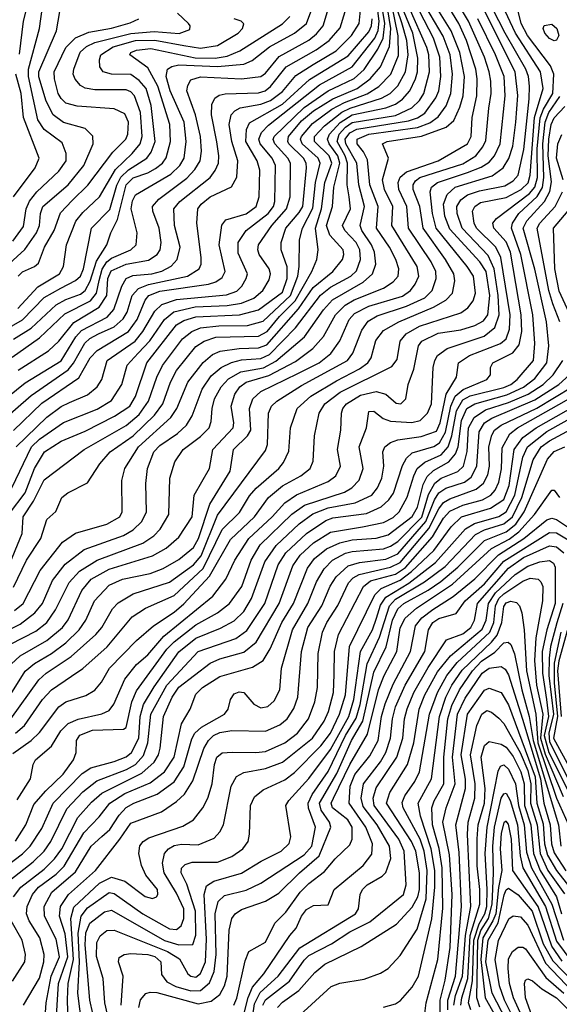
# Model space of a CAD drawing. Extents: x 997028 to 1115134, y 536408 to 618974.
# Tile 292 of 473: x 1022463 to 1024706, y 598968 to 603061. Entities that reach past the tile are written whole.
import ezdxf

# ---------------------------------------------------------------- set-up
doc = ezdxf.new("R2010")
doc.units = 0

msp = doc.modelspace()

# ---------------------------------------------------------------- linework, layer by layer
at = {"layer": '0CON10XD'}
for points in [[(1022420.9, 601009.1), (1022485, 601094.3), (1022524.5, 601195.5), (1022566.3, 601265), (1022635, 601309.5), (1022735, 601350.9), (1022857.5, 601412.5), (1022920.6, 601455), (1022944.5, 601495), (1022991.5, 601635), (1023115, 601792.2), (1023145, 601810.1), (1023195, 601826), (1023376.1, 601833.9), (1023455, 601855.7), (1023555, 601928.9), (1023575, 601985.6), (1023575.5, 602034.5), (1023549.8, 602105), (1023550.2, 602135), (1023568.8, 602195), (1023625, 602260.2), (1023639.3, 602285), (1023655.4, 602445), (1023653.3, 602465), (1023642.3, 602485), (1023582.3, 602545), (1023577.4, 602555), (1023580.1, 602575), (1023635, 602640.9), (1023685, 602682.2), (1023765, 602732.2), (1023865.2, 602775), (1023919.7, 602815), (1023962.8, 602865), (1024000.6, 602949.4), (1024005.4, 603025), (1023966, 603275)], [(1022445, 599647.1), (1022487.9, 599715), (1022521.3, 599798.7), (1022571.3, 599855), (1022643.8, 599925), (1022686.5, 599985), (1022697.1, 600015), (1022699, 600065), (1022712.7, 600087.3), (1022765, 600107.7), (1022895, 600112.5), (1022905, 600118.6), (1022929.4, 600225), (1022948, 600272), (1023074.9, 600445.1), (1023104.6, 600475.4), (1023195, 600545.7), (1023285, 600595.9), (1023335.7, 600635), (1023387, 600705), (1023425.5, 600815), (1023462, 600878), (1023594.6, 601005.4), (1023646.9, 601043.1), (1023812.8, 601097.2), (1023844.3, 601115.7), (1023873.6, 601146.4), (1023890.4, 601195), (1023874.3, 601285), (1023904.7, 601365), (1023915, 601432.5), (1023935, 601434.4), (1023973.5, 601403.5), (1024005, 601391.7), (1024093.7, 601386.3), (1024127.7, 601395), (1024157.9, 601425), (1024174.3, 601465), (1024181.6, 601615), (1024188.3, 601645), (1024200, 601665), (1024239.5, 601695), (1024393.7, 601746.3), (1024437.9, 601782.1), (1024455.7, 601834.3), (1024452.3, 601915), (1024435.8, 602025.8), (1024411.1, 602081.1), (1024302.2, 602195), (1024281.8, 602255), (1024280.6, 602285), (1024297.5, 602312.5), (1024325, 602332.8), (1024375, 602350.1), (1024479.8, 602370.2), (1024515, 602391.7), (1024534.8, 602415), (1024558.4, 602521.6), (1024581.6, 602731.6), (1024582.2, 602785), (1024577.8, 602825), (1024566.9, 602855), (1024481.7, 603005), (1024373.9, 603215)], [(1022955.2, 601675), (1023004.2, 601725.8), (1023064.5, 601815.5), (1023103.2, 601846.8), (1023192.9, 601867.1), (1023325, 601873), (1023385, 601882.5), (1023436.2, 601903.8), (1023473.2, 601935), (1023499.6, 601980.4), (1023505.7, 602005), (1023499.8, 602025), (1023458.7, 602085), (1023453, 602105), (1023456.1, 602125), (1023510.8, 602205), (1023572.6, 602275), (1023587, 602325), (1023588.2, 602465), (1023577.7, 602485), (1023523, 602545), (1023517.2, 602562.8), (1023520.5, 602575), (1023645, 602696), (1023745, 602764.9), (1023795, 602788.6), (1023853.3, 602816.7), (1023895.4, 602854.6), (1023951.7, 602938.3), (1023974.4, 602985), (1023980.4, 603045), (1023949.3, 603239.3)], [(1022412.4, 600777.6), (1022472.7, 600925), (1022477.4, 600995), (1022520.3, 601059.7), (1022565, 601148.1), (1022730.4, 601275), (1022905, 601374.8), (1022959.5, 601420.5), (1022998.9, 601475), (1023032.9, 601575), (1023056.5, 601623.5), (1023139.1, 601735), (1023178.6, 601765), (1023215, 601779.6), (1023291.1, 601788.9), (1023409.8, 601790.2), (1023475, 601808.1), (1023588.6, 601915), (1023618.8, 601995), (1023624.9, 602034.9), (1023626.6, 602146.6), (1023638.9, 602195), (1023681.9, 602278.1), (1023692.9, 602385), (1023712, 602465), (1023704.2, 602485), (1023637.6, 602545), (1023630.5, 602565), (1023633.8, 602575), (1023679.9, 602630.1), (1023760.9, 602689.1), (1023813.5, 602716.5), (1023907.5, 602752.5), (1023956.3, 602783.7), (1024006.1, 602835), (1024037.6, 602912.4), (1024036.1, 602993.9), (1023997, 603185)], [(1022425.6, 600155), (1022542.5, 600317.5), (1022573.6, 600345), (1022676.4, 600413.6), (1022779, 600505), (1022804.4, 600535), (1022848.2, 600611.8), (1022872.3, 600637.7), (1022935.1, 600674.9), (1023085, 600723.5), (1023185, 600794.9), (1023216.9, 600833.1), (1023285, 601001.9), (1023485, 601270), (1023492.4, 601295), (1023496.9, 601425), (1023510.3, 601455), (1023532.5, 601475), (1023635, 601540.2), (1023825, 601644.4), (1023848.5, 601675), (1023885, 601770), (1023912.1, 601807.9), (1023949.3, 601830.7), (1024070.3, 601869.7), (1024147.6, 601905), (1024178.3, 601935), (1024194.8, 601985), (1024192.8, 602015), (1024174.2, 602054.2), (1024079.4, 602195), (1024072.6, 602285), (1024039.6, 602355), (1024035.8, 602385), (1024044, 602406), (1024071.2, 602428.8), (1024203.1, 602475), (1024325, 602545.3), (1024339.7, 602575), (1024343.9, 602655), (1024363.4, 602745), (1024365.1, 602815), (1024359.7, 602855), (1024320.8, 602975), (1024288.2, 603045), (1024205, 603182.4)], [(1022445.3, 600095), (1022482.7, 600127.3), (1022558.1, 600235), (1022595.3, 600275), (1022678.1, 600331.9), (1022725, 600364.2), (1022825.9, 600454.1), (1022930.5, 600579.5), (1022985.5, 600615), (1023105, 600668.2), (1023225, 600780.5), (1023305, 600942.4), (1023377.2, 601012.8), (1023418.6, 601081.4), (1023446.2, 601113.8), (1023539.7, 601195), (1023560.1, 601219.9), (1023582.1, 601267.9), (1023589, 601365), (1023616.2, 601445), (1023673.7, 601496.3), (1023780, 601560), (1023875, 601609.8), (1023909.8, 601635), (1023923.4, 601655), (1023942.8, 601727.2), (1023975, 601768.6), (1024039.3, 601805), (1024183.5, 601866.5), (1024234.2, 601895.8), (1024262.7, 601925), (1024271.5, 601975), (1024268.1, 602005), (1024233.2, 602065), (1024140.4, 602195), (1024126.1, 602285), (1024098.3, 602355), (1024098.8, 602375), (1024108.4, 602391.6), (1024125.9, 602405), (1024305, 602461.6), (1024359.4, 602495), (1024388, 602532), (1024400.7, 602559.3), (1024413.2, 602693.2), (1024423, 602755), (1024421.2, 602805), (1024415.1, 602845), (1024394.6, 602905), (1024328.8, 603055), (1024239.4, 603205)], [(1022448.3, 601285), (1022575, 601409.4), (1022635, 601453.3), (1022670.5, 601469.5), (1022745, 601501.9), (1022784.7, 601535), (1022804.3, 601565), (1022826.5, 601645), (1022942.3, 601725), (1022974.6, 601765.4), (1023025, 601850), (1023053.4, 601876.6), (1023115, 601897.8), (1023323, 601917), (1023365, 601933), (1023386.1, 601953.9), (1023404.8, 601985), (1023409.5, 602005), (1023370.7, 602090.7), (1023371.5, 602135), (1023404.7, 602185), (1023495.8, 602255), (1023517.8, 602285), (1023523.6, 602305), (1023525.8, 602455), (1023513, 602485), (1023462.9, 602545), (1023457.1, 602565), (1023468.2, 602591.8), (1023497.1, 602622.9), (1023709.7, 602790.3), (1023845, 602865.2), (1023940, 602985), (1023953.2, 603016.8), (1023956.7, 603055), (1023940.4, 603185)], [(1022421.5, 599485), (1022519.5, 599560.5), (1022565, 599604.8), (1022591.9, 599645), (1022658.9, 599781.1), (1022725, 599851.9), (1022783.2, 599896.8), (1022907.5, 599945), (1022944.3, 599965.7), (1022977.7, 600002.3), (1022995.7, 600055.7), (1023007.5, 600175), (1023075, 600295.2), (1023205, 600434.4), (1023361.5, 600488.5), (1023407.8, 600522.2), (1023481.7, 600635), (1023538, 600795), (1023569.5, 600845), (1023655, 600925.8), (1023735, 600979.6), (1023765, 600990.1), (1023905, 601007.9), (1023965, 601036), (1023997.3, 601065), (1024016.5, 601093.5), (1024055, 601207.5), (1024071, 601239), (1024095, 601260.8), (1024185, 601287.6), (1024208.1, 601301.9), (1024233.6, 601346.4), (1024254.9, 601455.1), (1024273.7, 601496.3), (1024306.7, 601523.3), (1024404.6, 601565), (1024419.5, 601585), (1024419.5, 601615), (1024430.5, 601635), (1024513.4, 601676.6), (1024539.9, 601710.1), (1024549.9, 601765), (1024548, 601835), (1024503.2, 602095), (1024485, 602138.4), (1024434.3, 602195), (1024430.5, 602215), (1024444.8, 602235.2), (1024582, 602338), (1024605, 602364.6), (1024615.1, 602404.9), (1024614.5, 602525), (1024627.1, 602652.9), (1024640.2, 602689.8), (1024679.7, 602755), (1024683.1, 602835), (1024669.7, 602869.7), (1024574.4, 602995), (1024547.7, 603045), (1024526.1, 603135)], [(1022424.7, 600465.3), (1022530.1, 600519.9), (1022575, 600555.7), (1022611.9, 600608.1), (1022668, 600722), (1022711, 600769), (1022784.9, 600815.1), (1022974.9, 600885.1), (1023020, 600915), (1023046.8, 600943.2), (1023083.3, 601005), (1023087.6, 601155), (1023107.4, 601222.6), (1023141.8, 601275), (1023215, 601329.1), (1023250, 601365), (1023259.4, 601390.6), (1023263.4, 601445), (1023273.4, 601485), (1023301.1, 601535), (1023331.1, 601568.9), (1023382, 601598), (1023475.8, 601614.2), (1023528.2, 601641.8), (1023646.7, 601743.3), (1023725.4, 601854.6), (1023763.5, 601896.5), (1023890.4, 601969.6), (1023929.8, 602005), (1023942.9, 602045), (1023938.2, 602095), (1023925.5, 602125), (1023885.2, 602185), (1023879, 602205), (1023895.7, 602285), (1023872.8, 602375), (1023864.9, 602465), (1023819.2, 602545), (1023816.5, 602565), (1023835, 602591.4), (1023865, 602606.6), (1024079.9, 602640.1), (1024116.7, 602653.3), (1024146.8, 602673.2), (1024193.5, 602736.5), (1024204.7, 602765.3), (1024213.9, 602825), (1024210.2, 602905), (1024183.4, 602985), (1024105, 603134.7)], [(1022339.8, 601435), (1022485, 601551.3), (1022635, 601642.7), (1022696.5, 601743.5), (1022720.5, 601769.5), (1022826.6, 601825), (1022854, 601856), (1022887, 601953), (1022905.8, 601985), (1022932.6, 601997.4), (1023012.5, 602005), (1023054.4, 602015.6), (1023092.9, 602037.1), (1023117.4, 602065), (1023129.4, 602115), (1023107.1, 602205), (1023104.3, 602275), (1023128.2, 602305), (1023254.2, 602405), (1023276, 602434), (1023288.8, 602465), (1023291.2, 602495), (1023283.1, 602553.1), (1023259.7, 602665), (1023261.6, 602708.4), (1023273.8, 602735), (1023292.5, 602747.5), (1023316.7, 602753.3), (1023455, 602757.4), (1023482.7, 602765), (1023505, 602784), (1023570, 602865), (1023695.4, 602935.4), (1023749.6, 602975), (1023795, 603028), (1023815.5, 603095)], [(1022362.7, 600497.3), (1022465, 600548.5), (1022526.1, 600595), (1022557.8, 600635), (1022599.6, 600730.4), (1022652.4, 600797.6), (1022730.7, 600859.3), (1022895, 600917.5), (1022935, 600941.1), (1022970.2, 600975), (1022990.7, 601015), (1022986.7, 601133.3), (1022994.8, 601195.2), (1023020.9, 601265), (1023045, 601291.5), (1023118.8, 601341.2), (1023156.2, 601375), (1023179.8, 601415), (1023221.1, 601525), (1023259.4, 601580.6), (1023300.3, 601615), (1023343.4, 601636.6), (1023385, 601647), (1023465, 601652.9), (1023500.8, 601669.2), (1023609.3, 601780.7), (1023713.9, 601916.1), (1023755, 601948.8), (1023839, 601995), (1023862.9, 602017.1), (1023880.3, 602065), (1023877.1, 602105), (1023862, 602135), (1023813.9, 602185), (1023804.8, 602205), (1023838.8, 602275), (1023833.2, 602325), (1023824.1, 602374.1), (1023825.9, 602465), (1023816.3, 602495), (1023782.7, 602555), (1023791.1, 602585), (1023817.2, 602615), (1023845, 602633.6), (1024025, 602662.9), (1024092.6, 602695), (1024124.8, 602725), (1024143.3, 602755), (1024166.1, 602845), (1024163.3, 602915), (1024155.8, 602945), (1024082.4, 603112.4)], [(1022369.8, 599515), (1022475, 599593.8), (1022506, 599625), (1022555, 599699.3), (1022602.2, 599805), (1022722.1, 599927.9), (1022758.2, 599951.8), (1022855, 599977.2), (1022905, 599997.3), (1022928.3, 600015), (1022958.4, 600075), (1022963.3, 600165), (1022977.6, 600215), (1023021.6, 600288.4), (1023125, 600433.7), (1023195, 600490.1), (1023298.3, 600531.7), (1023355, 600562.2), (1023395, 600601.6), (1023426.8, 600655), (1023482.1, 600807.9), (1023529.8, 600875), (1023625, 600966.2), (1023682.2, 601007.8), (1023745, 601031.6), (1023857.3, 601052.7), (1023926.3, 601085), (1023950.6, 601115), (1023967.9, 601155), (1023976.5, 601205), (1023973.2, 601265), (1023980.3, 601285), (1024005, 601304.3), (1024034.8, 601315.2), (1024131.5, 601328.5), (1024195, 601350.7), (1024211.5, 601385), (1024235.4, 601504.6), (1024279.1, 601575), (1024287.2, 601635), (1024333.3, 601665), (1024461.8, 601715), (1024485.5, 601734.5), (1024499.7, 601775), (1024501.6, 601835), (1024463.3, 602073.3), (1024442.7, 602115), (1024361.7, 602195), (1024352.9, 602215), (1024346, 602265), (1024354.8, 602285), (1024378.4, 602301.6), (1024485, 602322), (1024547.9, 602355), (1024576.3, 602383.7), (1024585.4, 602415), (1024602.8, 602655), (1024638.6, 602775), (1024627.7, 602845), (1024523.6, 603005), (1024470.2, 603120.2)], [(1022371.4, 602005), (1022484.7, 602105.3), (1022532.2, 602175), (1022545.2, 602205), (1022549.2, 602255), (1022558.4, 602285), (1022664.7, 602375.3), (1022730.2, 602455), (1022768.6, 602545), (1022767.5, 602577.5), (1022735, 602609.3), (1022645, 602633.8), (1022602.5, 602665), (1022572.6, 602722.6), (1022543.1, 602823.1), (1022541.9, 602845), (1022616.3, 603015), (1022629.1, 603095)], [(1022390.7, 601395), (1022510.6, 601499.4), (1022664.3, 601605.7), (1022687.2, 601632.8), (1022733.7, 601716.3), (1022755, 601736.4), (1022790.3, 601755), (1022855, 601784.6), (1022892.8, 601817.2), (1022910.3, 601845), (1022930.5, 601915), (1022956.4, 601943.6), (1022999, 601961), (1023160, 601995), (1023209.1, 602025), (1023217.3, 602045), (1023218, 602072), (1023199.8, 602215), (1023203.8, 602275), (1023217.7, 602295), (1023255, 602324.8), (1023343.4, 602366.6), (1023365, 602406.2), (1023370, 602475), (1023344.8, 602555), (1023333.4, 602625), (1023341.7, 602665), (1023357.1, 602682.9), (1023380, 602695), (1023465, 602709.5), (1023505, 602725.8), (1023555, 602763.2), (1023610.3, 602829.7), (1023683.4, 602875), (1023778.1, 602931.9), (1023842.9, 602995), (1023874.5, 603045), (1023880.8, 603115)], [(1022405.9, 600224.1), (1022485, 600352.8), (1022524.9, 600385.1), (1022595, 600427.2), (1022655, 600470.7), (1022710.8, 600525), (1022737.2, 600565), (1022773.9, 600645), (1022835, 600711), (1022890.5, 600735), (1023005, 600759.2), (1023059.8, 600780.2), (1023125, 600817.5), (1023185, 600867.8), (1023206, 600905), (1023252.7, 601047.3), (1023338.1, 601185), (1023352.3, 601275), (1023409.3, 601330.7), (1023423.2, 601355), (1023418.8, 601445), (1023432, 601485), (1023465.9, 601515), (1023619.5, 601590.5), (1023707.5, 601635), (1023756.9, 601673.1), (1023794.4, 601725.6), (1023832.6, 601815), (1023855, 601840.2), (1023915, 601870.8), (1024055, 601912.4), (1024087.3, 601935), (1024107.6, 601962.4), (1024122.1, 601995), (1024115.5, 602035), (1024010.2, 602205), (1024014.2, 602285), (1023980, 602355), (1023971.5, 602395), (1023996.2, 602485), (1023971.1, 602545), (1023990, 602555), (1024132.9, 602577.1), (1024236.1, 602613.9), (1024268, 602642), (1024292.7, 602697.3), (1024306.5, 602745), (1024312.1, 602825), (1024293.3, 602925), (1024256.7, 603015), (1024193.8, 603115)], [(1022409.4, 600365), (1022465, 600416.8), (1022575, 600480.5), (1022640.4, 600535), (1022663.7, 600566.3), (1022721.4, 600688.6), (1022759.8, 600735), (1022835, 600777.1), (1023015, 600832.6), (1023071.6, 600865), (1023125, 600909.7), (1023179.3, 600995), (1023188.2, 601085), (1023252.4, 601195), (1023265.3, 601275), (1023349.8, 601365), (1023353.4, 601385), (1023342.1, 601455), (1023357.5, 601505), (1023378.6, 601535), (1023405, 601554.8), (1023498.1, 601581.9), (1023609.1, 601640.9), (1023681.9, 601695), (1023725.4, 601744.6), (1023775.2, 601835), (1023815.9, 601874.1), (1023853, 601897), (1023975, 601945.7), (1024015, 601972.1), (1024035.7, 601995), (1024039.6, 602025), (1024026, 602065), (1024000.2, 602115), (1023946.2, 602195), (1023952.7, 602285), (1023918.6, 602375), (1023909.1, 602479.1), (1023892.2, 602512.2), (1023865.5, 602545), (1023865.7, 602565), (1023915, 602585.5), (1024117.3, 602612.7), (1024167.4, 602632.6), (1024202.5, 602657.5), (1024236.5, 602703.5), (1024255.1, 602755), (1024262.3, 602835), (1024252.3, 602915), (1024223, 602993), (1024150.7, 603115)], [(1022431.2, 601658.8), (1022545, 601738.5), (1022651, 601839), (1022757, 601893), (1022781.8, 601925), (1022792.8, 601977.2), (1022805.3, 602024.7), (1022825, 602055.1), (1022845, 602070.4), (1022924.6, 602105), (1022947.3, 602125), (1022950.9, 602175), (1022926.1, 602275), (1022932.1, 602307.9), (1022945, 602333.2), (1023091.3, 602418.7), (1023129, 602455), (1023147, 602485), (1023154.8, 602555), (1023146, 602635), (1023088.7, 602765), (1023071.4, 602825), (1023077.3, 602855), (1023095, 602866.8), (1023125, 602872.9), (1023285, 602867), (1023395, 602876.7), (1023429, 602891), (1023502, 602948), (1023605, 603004.5), (1023654.6, 603045.4), (1023677.8, 603105)], [(1022435, 602140.5), (1022478.8, 602201.2), (1022490, 602275), (1022503.6, 602306.4), (1022534.7, 602345.3), (1022625, 602431.8), (1022655.7, 602475), (1022655.8, 602505), (1022639.9, 602549.9), (1022565, 602604.8), (1022537.6, 602645), (1022498.9, 602825), (1022498.9, 602855), (1022544.8, 603025.2), (1022557, 603115)], [(1022437.3, 600702.7), (1022490.8, 600815), (1022551.4, 600905), (1022576.2, 600983.8), (1022612.5, 601017.5), (1022638.1, 601075), (1022662.5, 601095), (1022744.3, 601135.7), (1022796.4, 601215), (1022839.4, 601265), (1022935, 601331), (1023023.1, 601416.9), (1023058.2, 601465), (1023089.2, 601555), (1023115, 601602.4), (1023195, 601702.8), (1023230, 601725), (1023278.9, 601741.1), (1023455.5, 601745.5), (1023491.9, 601765), (1023542.6, 601827.4), (1023607.7, 601892.3), (1023677.3, 602015), (1023697.7, 602065), (1023703.2, 602105), (1023692, 602195), (1023718.2, 602275), (1023731.4, 602385), (1023760.4, 602465), (1023750, 602495), (1023687.8, 602555), (1023688.7, 602575), (1023730, 602620), (1023802.7, 602677.3), (1023836.2, 602693.8), (1023966.8, 602735), (1024002.6, 602755), (1024034.3, 602785.7), (1024066.7, 602845), (1024078.2, 602915), (1024071.7, 602975), (1024051.2, 603048.8), (1024031.8, 603105)], [(1022441.9, 600605), (1022477, 600635), (1022548.5, 600771.5), (1022640.4, 600889.6), (1022695, 600926.5), (1022825, 600963.6), (1022878.9, 600995), (1022889.3, 601015), (1022887.2, 601145), (1022899.7, 601195), (1022957, 601285), (1023091.8, 601408.2), (1023115.5, 601445), (1023162, 601555), (1023225, 601635.7), (1023265, 601668.8), (1023296.2, 601683.8), (1023375, 601694.9), (1023455, 601696.9), (1023490, 601710), (1023621.3, 601858.7), (1023682.3, 601947.7), (1023764.3, 602015), (1023805.2, 602064.8), (1023810.7, 602085), (1023807.7, 602105), (1023751.9, 602165), (1023738.5, 602205), (1023763.2, 602285), (1023769.4, 602365), (1023794.1, 602465), (1023785.5, 602495), (1023749, 602545), (1023741.9, 602565), (1023751.1, 602585), (1023795, 602633.7), (1023844.5, 602665.5), (1023985, 602694.9), (1024025, 602710.7), (1024055, 602730.5), (1024085.2, 602765), (1024108.6, 602815), (1024116.4, 602845), (1024118.5, 602901.5), (1024097.2, 603005), (1024055, 603109)], [(1022452.3, 599817.7), (1022507.5, 599905), (1022519.3, 599965), (1022528.9, 599985), (1022595, 600041.8), (1022634.4, 600105.6), (1022664.9, 600135.1), (1022706.2, 600153.8), (1022804.5, 600175.5), (1022835, 600189.7), (1022854.6, 600215.4), (1022900.1, 600319.9), (1022949, 600381), (1022995, 600420.4), (1023061.7, 600498.3), (1023266.2, 600665), (1023319.8, 600735), (1023356.7, 600815), (1023415, 600904.3), (1023512.3, 600995), (1023565, 601053.5), (1023613.4, 601086.6), (1023745, 601141.7), (1023777.6, 601165), (1023796.3, 601205), (1023784.3, 601275), (1023798.3, 601355), (1023800.7, 601425), (1023806.6, 601445), (1023821.8, 601465), (1023880.2, 601499.8), (1023945, 601515.5), (1023984.8, 601504.8), (1024027.8, 601467.8), (1024048, 601465), (1024068.5, 601485), (1024077.5, 601545), (1024101.9, 601608.1), (1024121.4, 601705), (1024135.2, 601724.8), (1024202.3, 601757.7), (1024297.5, 601772.5), (1024355, 601790.2), (1024390.7, 601809.3), (1024409.7, 601835), (1024417.3, 601915), (1024401.9, 602015), (1024375.5, 602055), (1024250.7, 602190.7), (1024230.7, 602245), (1024225.4, 602295), (1024239.4, 602335), (1024272.6, 602365), (1024427.3, 602412.7), (1024473.1, 602445), (1024496.4, 602483.6), (1024513.3, 602535), (1024525.4, 602635), (1024533.6, 602746.4), (1024522.5, 602845), (1024386.4, 603115)], [(1022455, 601861.2), (1022538.9, 601951.1), (1022627.7, 602005), (1022644.8, 602035), (1022658, 602125), (1022696.9, 602223.1), (1022725, 602259.3), (1022795, 602324.7), (1022861.2, 602438.8), (1022931, 602505), (1022963.9, 602545), (1022972, 602575), (1022964.6, 602675), (1022939.6, 602745), (1022925, 602761.3), (1022905, 602770), (1022775, 602770), (1022735, 602776.8), (1022715, 602788), (1022693.5, 602813.5), (1022685.7, 602835), (1022687.3, 602855), (1022714.3, 602925.7), (1022740.7, 602949.3), (1022775, 602966), (1022925, 603003.7), (1023021.9, 603011.9), (1023126, 603004), (1023170.2, 603019.8), (1023171.2, 603035), (1023164, 603045), (1023118.7, 603088.7)], [(1022455.9, 601604.1), (1022582.5, 601685), (1022625, 601725.3), (1022687.7, 601802.3), (1022793.7, 601866.3), (1022824.6, 601915), (1022829.8, 601985), (1022843.1, 602016.9), (1022905, 602045.1), (1022998.6, 602061.4), (1023034.9, 602085.1), (1023046.9, 602105), (1023051.2, 602135), (1023042.4, 602195), (1023015.7, 602265), (1023015.2, 602285), (1023041.2, 602315), (1023158, 602402), (1023191.3, 602438.7), (1023213.4, 602475), (1023219.2, 602515), (1023214.8, 602575), (1023193.4, 602665), (1023158.4, 602765), (1023162.1, 602787.9), (1023175, 602810.6), (1023215, 602823.8), (1023385, 602815.5), (1023465, 602824.5), (1023485, 602838.3), (1023541.5, 602908.5), (1023665, 602976.5), (1023697.4, 603002.6), (1023724.9, 603035.1), (1023742.5, 603095)], [(1022461.8, 602918.2), (1022478.2, 603055), (1022493.3, 603115)], [(1022355, 601745.2), (1022475, 601813.3), (1022565, 601905.9), (1022634.3, 601945.7), (1022695, 601976.6), (1022715.8, 601995), (1022727.6, 602025), (1022761.7, 602195), (1022837.5, 602272.5), (1022866.9, 602373.1), (1022883.7, 602406.3), (1022915, 602437.4), (1022991.9, 602485), (1023009, 602511), (1023025.5, 602555), (1023009.5, 602705), (1022988.1, 602775), (1022958.9, 602808.9), (1022925, 602833.8), (1022844.2, 602834.2), (1022810, 602845), (1022795.4, 602865), (1022794.1, 602895), (1022800.8, 602915), (1022851.4, 602948.6), (1022945, 602974), (1023025, 602976.5), (1023145, 602953.8), (1023215, 602943.2), (1023285, 602954.1), (1023370.8, 603005), (1023388.8, 603025), (1023394.3, 603044.3), (1023384, 603055), (1023354.3, 603064.3)], [(1022435, 600011.4), (1022510.5, 600065), (1022545, 600098.2), (1022625.3, 600205), (1022655, 600225.2), (1022737.5, 600252.5), (1022775.6, 600274.4), (1022803.2, 600306.8), (1022836.8, 600365), (1022949, 600481), (1023018.7, 600541.3), (1023105, 600597.8), (1023145, 600632.3), (1023252, 600748), (1023339.5, 600900.5), (1023439.3, 600995), (1023496.7, 601075), (1023555, 601123.3), (1023631.3, 601165), (1023670.4, 601195), (1023683.6, 601226.4), (1023688.2, 601331.8), (1023707.7, 601425), (1023730.9, 601465), (1023795, 601512.2), (1024010.5, 601619.5), (1024031.7, 601648.3), (1024044.8, 601725), (1024068.9, 601755), (1024125, 601787.8), (1024297.3, 601842.7), (1024326.3, 601863.7), (1024347.6, 601892.4), (1024357.5, 601925), (1024349, 601995), (1024323.4, 602035), (1024194.3, 602195), (1024178.5, 602255), (1024168.8, 602345), (1024174.8, 602365), (1024199.2, 602385), (1024325, 602426.5), (1024381.9, 602448.1), (1024415, 602469.1), (1024436.6, 602495), (1024460.8, 602545), (1024481, 602745), (1024477.2, 602825), (1024440.7, 602915), (1024367.6, 603065)], [(1022436.5, 601353.5), (1022555, 601467.3), (1022708.1, 601571.9), (1022756.2, 601655), (1022785, 601686.4), (1022915, 601765.5), (1022951.7, 601815), (1022983.9, 601895), (1023000, 601915), (1023045, 601932.1), (1023247.9, 601962.1), (1023278.4, 601971.6), (1023305, 601989.4), (1023316.7, 602015), (1023291.9, 602125), (1023302.7, 602207.2), (1023320.2, 602229.7), (1023405, 602253.9), (1023445.7, 602285), (1023458.4, 602325), (1023461, 602435), (1023450.4, 602475), (1023403.5, 602555), (1023405.2, 602604.8), (1023417.6, 602632.4), (1023555, 602710.2), (1023667.3, 602812.7), (1023829, 602911), (1023915, 603010.7), (1023925.8, 603035), (1023928.9, 603065)], [(1022437.1, 601732.9), (1022510.7, 601779.3), (1022614.7, 601875.3), (1022655, 601897.9), (1022715, 601919.9), (1022735.5, 601935), (1022756.4, 601973.6), (1022782.2, 602057.8), (1022824.8, 602125), (1022841.4, 602175), (1022869.5, 602230.5), (1022905.3, 602375), (1022935, 602404.1), (1022995, 602424.3), (1023027.6, 602442.4), (1023056, 602465), (1023072.4, 602487.6), (1023090, 602555), (1023087.2, 602625), (1023037.2, 602785), (1022995, 602861.4), (1022921.1, 602915), (1022925.5, 602925), (1022948.9, 602935), (1023008, 602942), (1023192.6, 602902.6), (1023275, 602901.7), (1023325, 602909.2), (1023378.4, 602931.6), (1023555, 603044.4), (1023585.4, 603074.6)], [(1022456.5, 601995), (1022475, 602013.5), (1022524.3, 602035.7), (1022540.4, 602049.6), (1022565.6, 602115), (1022605.9, 602185), (1022632.3, 602257.7), (1022680.8, 602309.2), (1022746, 602374), (1022850.1, 602509.9), (1022904.7, 602565), (1022911.9, 602585), (1022914.7, 602635), (1022900.1, 602670.1), (1022855, 602691.2), (1022701.6, 602701.6), (1022654.3, 602714.3), (1022635, 602732.9), (1022623.5, 602755), (1022607, 602815), (1022605.6, 602845), (1022654.4, 602945.6), (1022694.2, 602985.8), (1022750.5, 603009.5), (1022845, 603025.6), (1022922, 603048), (1022958.2, 603065)], [(1024685, 602972.7), (1024665, 602983.3), (1024646.2, 603005), (1024638.5, 603025), (1024642.8, 603037.2), (1024675, 603042.4), (1024696.4, 603025), (1024703.8, 602995), (1024695, 602975.7), (1024685, 602972.7)], [(1022437.8, 602325), (1022527.7, 602445), (1022544.3, 602485), (1022479.3, 602655), (1022468.3, 602755), (1022447.5, 602835)], [(1022437.7, 599415), (1022467.1, 599455), (1022565, 599529.8), (1022607.1, 599572.9), (1022637.5, 599615), (1022705.1, 599744.9), (1022761.6, 599808.4), (1022805, 599846.1), (1022970.9, 599929.1), (1023022.1, 599975), (1023039.7, 600005), (1023046.8, 600033.2), (1023060.5, 600165), (1023096.4, 600245), (1023125, 600286.6), (1023254.2, 600385.8), (1023295, 600403.8), (1023395, 600431.6), (1023446.5, 600473.5), (1023541.9, 600635), (1023598.5, 600791.5), (1023628.9, 600835), (1023685, 600886.1), (1023755, 600930.4), (1023887.6, 600952.4), (1023975, 600971.3), (1024015, 600992.5), (1024040, 601015), (1024074.2, 601075.8), (1024100.9, 601165), (1024115.5, 601195), (1024147.8, 601222.2), (1024215, 601252.9), (1024244.8, 601285.2), (1024259.3, 601330.7), (1024278.6, 601435), (1024305, 601480.9), (1024335, 601497.5), (1024475, 601532.5), (1024504.4, 601545), (1024530.8, 601565), (1024598.4, 601645), (1024605.1, 601715), (1024595.9, 601835), (1024546.3, 602085), (1024507.4, 602195), (1024511.7, 602215), (1024538.2, 602255), (1024614.3, 602325.7), (1024636.6, 602363.4), (1024641.9, 602405), (1024637.1, 602545), (1024646.9, 602635), (1024662.3, 602675), (1024708.6, 602741.4)], [(1022478.4, 598965), (1022545, 599076.5), (1022563.8, 599145), (1022565.2, 599175), (1022546.7, 599245), (1022501.6, 599315), (1022490.7, 599345), (1022493.3, 599375), (1022515.5, 599425), (1022541.2, 599455), (1022615, 599509.4), (1022647.7, 599542.3), (1022729.3, 599680.7), (1022793.1, 599746.9), (1022837, 599805), (1022900, 599845), (1023005, 599889.4), (1023064.7, 599935.3), (1023105.5, 599995), (1023136.2, 600133.8), (1023171.5, 600195), (1023195, 600257.1), (1023222.5, 600285), (1023295, 600330.7), (1023430.1, 600369.9), (1023475, 600397.8), (1023504.6, 600445.4), (1023552.6, 600555), (1023601.6, 600635), (1023658.9, 600781.1), (1023688.8, 600821.2), (1023738.6, 600861.4), (1023793.7, 600886.3), (1023845, 600899.5), (1023945, 600905.9), (1023995, 600920.4), (1024095, 600996.7), (1024116.1, 601035), (1024140.7, 601129.3), (1024157.3, 601162.7), (1024183, 601187), (1024247.2, 601222.8), (1024275, 601256.2), (1024285.3, 601285), (1024300, 601395), (1024321.5, 601445), (1024355.3, 601465), (1024488.5, 601501.5), (1024556.8, 601533.2), (1024605, 601569.5), (1024654.6, 601635), (1024662.9, 601705), (1024652.9, 601805), (1024604, 602024), (1024556.2, 602195), (1024570.6, 602225), (1024644.5, 602305.5), (1024666.7, 602346.7), (1024673.2, 602386.8), (1024659.7, 602495), (1024662.1, 602565), (1024672.2, 602625), (1024685, 602652.7), (1024729.1, 602700.9)], [(1024722.4, 602395), (1024694.9, 602484.9), (1024699.6, 602545), (1024716.7, 602583.3)], [(1024707.8, 601805), (1024680, 601880), (1024662.4, 601935), (1024614.8, 602195), (1024624.8, 602215), (1024688.7, 602285), (1024719.4, 602345)], [(1024705, 601932.3), (1024687.3, 602025), (1024682.5, 602195), (1024757.9, 602285)], [(1024755.1, 601825), (1024705, 601932.3)], [(1022430, 601115), (1022511.8, 601285), (1022545, 601316.9), (1022645, 601387), (1022785, 601441.7), (1022845, 601478.8), (1022888.1, 601545), (1022909, 601625), (1022955.2, 601675)], [(1023728.6, 600778.6), (1023763.8, 600815), (1023816.9, 600843.1), (1023845, 600850.7), (1023975, 600861.5), (1024005, 600872.1), (1024035, 600892.5), (1024135, 600993.7), (1024162.9, 601087.1), (1024188.8, 601135), (1024215, 601155.1), (1024285, 601183.2), (1024307.5, 601205), (1024323.6, 601266.4), (1024329.1, 601365), (1024352.3, 601407.7), (1024400, 601440), (1024495, 601470.1), (1024576.6, 601505), (1024638.6, 601545), (1024681, 601585), (1024721, 601645)], [(1022612.5, 598875), (1022624.7, 599055), (1022662.5, 599165), (1022651.9, 599261.9), (1022627.7, 599335), (1022631.9, 599375), (1022665.9, 599424.1), (1022778.7, 599525), (1022878.5, 599655), (1022925, 599721), (1023052.2, 599767.8), (1023115, 599811.6), (1023147.8, 599842.2), (1023182.4, 599897.6), (1023228.2, 600031.8), (1023247.6, 600065), (1023268.4, 600085), (1023295, 600097.6), (1023345, 600106.6), (1023485, 600104.3), (1023545, 600130.5), (1023574.9, 600155.1), (1023602.4, 600197.6), (1023619.8, 600245), (1023633.9, 600435), (1023661.2, 600535), (1023719.4, 600625), (1023754.2, 600705.8), (1023778.5, 600745), (1023828.5, 600791.5), (1023875.7, 600804.3), (1023985, 600818.2), (1024035, 600840.8), (1024151.7, 600975), (1024187, 601065), (1024205, 601094.3), (1024235, 601113.8), (1024311.5, 601138.5), (1024340.4, 601159.6), (1024363.6, 601205), (1024372.4, 601347.6), (1024394.8, 601385.2), (1024426.3, 601405), (1024605, 601481.6), (1024704.5, 601545), (1024748.2, 601585)], [(1022661.3, 598988.7), (1022663.9, 599055), (1022687, 599155), (1022675.1, 599325), (1022688.4, 599371.6), (1022795, 599471.2), (1022845, 599496.8), (1022900.4, 599480.4), (1022985, 599415.8), (1023015, 599408.4), (1023032.2, 599415), (1023037.8, 599425), (1023035.7, 599445), (1022986.9, 599505), (1022969.7, 599545), (1022957.5, 599595), (1022962.8, 599627.2), (1022976.2, 599645), (1023000, 599660), (1023141.7, 599708.3), (1023185.4, 599735), (1023224.8, 599785.2), (1023244.4, 599825.6), (1023262.6, 599885), (1023272.9, 599965), (1023282.7, 599995), (1023305, 600013.5), (1023346.6, 600016.6), (1023445, 600014.4), (1023485, 600019.8), (1023565, 600054.5), (1023617.4, 600095), (1023663.6, 600155), (1023690.4, 600225), (1023701.1, 600285), (1023703.1, 600426.9), (1023722.3, 600515), (1023740, 600555), (1023785, 600625.9), (1023829.6, 600720.4), (1023849.1, 600740.9), (1023874.7, 600755.3), (1024005, 600785.1), (1024045, 600804.5), (1024163.8, 600946.2), (1024205, 601027.7), (1024225, 601053.7), (1024250.7, 601069.3), (1024360.9, 601109.1), (1024391.1, 601135), (1024409.4, 601169.4), (1024415.9, 601205), (1024413.1, 601285), (1024425.6, 601334.4), (1024437.1, 601355), (1024464, 601376), (1024613, 601447), (1024760.3, 601535)], [(1022975, 599344.5), (1023085, 599281.7), (1023115, 599279), (1023134.8, 599295), (1023145.7, 599325), (1023144.6, 599365), (1023115, 599430.3), (1023063.1, 599515), (1023057.2, 599555), (1023065.2, 599595), (1023081.6, 599615), (1023105, 599628.3), (1023135, 599633.7), (1023205, 599631.6), (1023271, 599659), (1023295.2, 599684.8), (1023310.8, 599715), (1023341.7, 599875), (1023364.1, 599915), (1023395, 599931.9), (1023485, 599948), (1023555, 599975.2), (1023679.5, 600075), (1023728.3, 600145), (1023746.6, 600185), (1023767.6, 600265), (1023770.4, 600339.6), (1023771.8, 600435), (1023788.2, 600505), (1023892, 600705), (1023921.7, 600728.3), (1024025, 600756.8), (1024066.2, 600783.8), (1024179, 600911), (1024225, 600989), (1024251.8, 601018.2), (1024305, 601042.8), (1024387.2, 601065), (1024421.6, 601085), (1024439.2, 601105), (1024455, 601139.1), (1024465.5, 601194.5), (1024468.3, 601281.7), (1024500.2, 601339.8), (1024532.2, 601365), (1024790.3, 601509.7)], [(1022779.4, 598875), (1022755.1, 598985), (1022734.9, 599215), (1022738.1, 599265), (1022754.6, 599305), (1022815, 599353.3), (1022845, 599359.3), (1023065, 599233.4), (1023125, 599215.4), (1023182.9, 599217.1), (1023194.5, 599255.5), (1023194.2, 599355), (1023157.5, 599467.5), (1023133.8, 599515), (1023135.2, 599534.8), (1023151.2, 599548.8), (1023180.4, 599559.6), (1023285, 599559.6), (1023345, 599583.2), (1023390.4, 599615), (1023413.1, 599645), (1023418.9, 599675), (1023421.8, 599795), (1023439.5, 599830.5), (1023475, 599859.7), (1023565, 599901), (1023605, 599932.3), (1023715, 600042.9), (1023754.4, 600095), (1023792.4, 600175), (1023816.9, 600255), (1023833.7, 600455), (1023940, 600670), (1023965, 600696.9), (1024045, 600731.8), (1024092, 600768), (1024184.6, 600855), (1024256.7, 600953.3), (1024300.2, 600995), (1024419.7, 601030.3), (1024475, 601066.7), (1024497.5, 601125), (1024517.9, 601275), (1024555.1, 601324.9), (1024610.2, 601365), (1024817.3, 601482.7)], [(1022841.1, 598865), (1022816.5, 598975), (1022809.5, 599075), (1022782.6, 599167.4), (1022784, 599225), (1022797.3, 599252.7), (1022825.2, 599274.8), (1022855, 599276.9), (1023077.6, 599187.6), (1023126.8, 599156.8), (1023161.8, 599095), (1023175, 599084.8), (1023195, 599080.6), (1023215, 599096.4), (1023234.7, 599145), (1023239.5, 599239.5), (1023229.8, 599425), (1023239.8, 599460.2), (1023269.8, 599480.2), (1023385, 599513.2), (1023466.2, 599563.8), (1023550, 599605), (1023583.1, 599636.9), (1023590.4, 599665), (1023569.7, 599795), (1023581.2, 599815), (1023665, 599906.5), (1023755, 600027.3), (1023830.7, 600165), (1023851.6, 600235), (1023879.8, 600435), (1023929.3, 600525), (1023946.8, 600573.2), (1023962.7, 600627.3), (1023985, 600661.2), (1024080.8, 600719.2), (1024192.1, 600805), (1024315.9, 600944.1), (1024353.6, 600966.4), (1024455, 600996.6), (1024485, 601015.2), (1024521.4, 601085), (1024555, 601242.9), (1024574.6, 601285), (1024655, 601348.7), (1024857.7, 601462.3)], [(1022884.1, 598965), (1022892.7, 599085), (1022873.8, 599145), (1022876.8, 599163.2), (1022897.1, 599175), (1022925, 599179.8), (1022995, 599175.4), (1023025, 599166.7), (1023049.3, 599145), (1023052.7, 599092.7), (1023075, 599061.5), (1023112.6, 599042.6), (1023175, 599024.6), (1023215, 599026.3), (1023252.1, 599057.9), (1023270.8, 599105), (1023279.6, 599175), (1023276.1, 599345), (1023287.4, 599395), (1023315, 599421.2), (1023405, 599443.3), (1023465, 599472), (1023645, 599589.2), (1023677.1, 599625), (1023692.6, 599705), (1023663, 599783), (1023662.2, 599805), (1023679.3, 599840.7), (1023745, 599936.1), (1023817.2, 600085), (1023862.2, 600157.8), (1023877.8, 600215), (1023907.1, 600382.9), (1023958.7, 600495), (1023999.8, 600625), (1024025, 600653), (1024145.9, 600724.1), (1024231.3, 600788.7), (1024358.4, 600921.6), (1024395, 600941.2), (1024475, 600965.6), (1024511.7, 600995), (1024550.2, 601075), (1024598.2, 601231.8), (1024631.5, 601285), (1024665, 601309.9), (1024755, 601358.8)], [(1022957.5, 598955), (1022965, 598987.3), (1022987.3, 599012.7), (1023005, 599019), (1023032.9, 599017.1), (1023205, 598970.3), (1023258.4, 598981.6), (1023295, 599008.8), (1023314.5, 599045), (1023325.1, 599084.9), (1023333.4, 599276.6), (1023344.5, 599325.5), (1023358.9, 599345), (1023385, 599362), (1023485, 599397.7), (1023540.4, 599429.6), (1023626, 599515), (1023707.5, 599585), (1023756.4, 599705), (1023751.2, 599725), (1023716.3, 599775), (1023709.9, 599805), (1023781.7, 599928.3), (1023842.7, 600065), (1023889.4, 600145), (1023935, 600348.7), (1023986.3, 600453.7), (1024013.1, 600565), (1024035, 600612.3), (1024060, 600635), (1024160.4, 600689.6), (1024213.8, 600726.2), (1024284, 600785), (1024395, 600896.2), (1024485, 600932.8), (1024525, 600964), (1024560.5, 601015), (1024657.8, 601235), (1024685, 601266.4), (1024728.9, 601285)], [(1023353.6, 598965), (1023365, 598994.5), (1023400.6, 599149.4), (1023415, 599187.5), (1023485, 599227.2), (1023523.8, 599306.2), (1023568.7, 599351.3), (1023629.4, 599435), (1023665, 599470.4), (1023730.3, 599519.7), (1023775, 599573.1), (1023835, 599630.5), (1023845.2, 599655), (1023844.8, 599705), (1023827, 599735), (1023763.2, 599785), (1023757.6, 599805), (1023766.9, 599825), (1023835, 599965.2), (1023909.1, 600090.9), (1023955.1, 600274.9), (1023977.6, 600335), (1024030.8, 600435), (1024045, 600533.5), (1024065, 600573.4), (1024112, 600615), (1024262.3, 600715), (1024425, 600863.3), (1024497.8, 600902.2), (1024538.3, 600931.7), (1024603.1, 601005), (1024675, 601105.5), (1024685, 601105.6), (1024706.6, 601075)], [(1023390.4, 598909.6), (1023412.9, 598997.1), (1023431.1, 599038.9), (1023477.9, 599095), (1023585.7, 599254.3), (1023612.6, 599285), (1023635, 599334.6), (1023655, 599362), (1023685, 599378.7), (1023745, 599381.2), (1023770.7, 599445), (1023891.3, 599545), (1023927.2, 599592.8), (1023929, 599635), (1023902.2, 599705), (1023832.6, 599805), (1023836.1, 599875), (1023856.1, 599923.9), (1023919, 600001), (1023952.5, 600065), (1023967.6, 600165), (1023982.3, 600217.7), (1024015, 600299.7), (1024088.2, 600435), (1024108.7, 600541.3), (1024135, 600574.8), (1024180.6, 600609.4), (1024265, 600663.5), (1024355, 600736.3), (1024453.3, 600836.7), (1024559, 600905), (1024655, 600981.8), (1024675, 600988.7), (1024695, 600983.7), (1024765, 600936.6)], [(1023423.8, 598866.2), (1023439.4, 598970.6), (1023462.2, 599017.8), (1023537.4, 599085), (1023627, 599203), (1023858.6, 599345), (1023872, 599365), (1023878.4, 599425), (1023887.6, 599445), (1023907.6, 599465), (1023969.6, 599500.4), (1023984.5, 599515.5), (1024005.2, 599575), (1024000.3, 599625), (1023948.7, 599715), (1023890.6, 599790.6), (1023882.3, 599825), (1023892.3, 599885), (1023963.1, 599976.9), (1023984.6, 600015), (1024005.1, 600075), (1024012.9, 600155), (1024025.9, 600205), (1024065.6, 600295), (1024147.8, 600435), (1024162.1, 600525), (1024180.8, 600555), (1024205, 600572.3), (1024277.5, 600592.5), (1024314.8, 600645), (1024395, 600716.5), (1024475, 600810.8), (1024665, 600928.9), (1024695, 600928.2), (1024749.7, 600895)], [(1023473.3, 598965), (1023485, 598987.2), (1023584.8, 599065), (1023645, 599151.6), (1023665, 599170.5), (1023759.8, 599220.2), (1023835, 599269.3), (1023919.1, 599310.9), (1024058.1, 599425), (1024069.8, 599465), (1024061.9, 599605), (1024039.5, 599655), (1023936.2, 599795), (1023932, 599825), (1023945, 599867.8), (1024031, 599995), (1024055.6, 600075), (1024062.9, 600155), (1024073.6, 600196.4), (1024101.5, 600265), (1024161, 600369), (1024236.6, 600483.4), (1024305, 600508.6), (1024339.1, 600535), (1024354.3, 600565), (1024366.8, 600635), (1024495, 600781.3), (1024557.9, 600825), (1024665, 600873.6), (1024695, 600869.8), (1024724.4, 600845)], [(1023535.2, 598955), (1023555, 598977.6), (1023624, 599026), (1023690.1, 599099.9), (1023731.1, 599135), (1023882, 599208), (1024028.9, 599301.1), (1024095, 599372.6), (1024118.1, 599415), (1024125.1, 599445), (1024125.4, 599515), (1024110.2, 599605), (1024092.1, 599645), (1023988.5, 599805), (1024001.8, 599848.2), (1024075.1, 599964.9), (1024102.1, 600055), (1024123.9, 600195), (1024147.4, 600255), (1024199.6, 600350.4), (1024253.3, 600416.7), (1024385, 600527.4), (1024401.7, 600565), (1024411.5, 600635), (1024441.1, 600678.9), (1024523.3, 600755), (1024575, 600789.5), (1024625, 600806.9), (1024665, 600812.6), (1024682.2, 600802.2), (1024688.7, 600785), (1024689.1, 600635), (1024654, 600525), (1024635.5, 600435), (1024636.2, 600345), (1024652.5, 600235), (1024661.5, 600165), (1024643.5, 600085), (1024662.8, 600015), (1024754, 599834)], [(1022568, 598895), (1022572.6, 598975), (1022594.3, 599085), (1022628.8, 599165), (1022615, 599239.6), (1022565.5, 599335), (1022564.9, 599375.1), (1022596, 599435), (1022695, 599518.4), (1022759.8, 599625), (1022804.4, 599665.6), (1022838.1, 599695), (1022876.2, 599755), (1022905, 599787), (1022936.9, 599805), (1023035, 599841.2), (1023105, 599892.5), (1023144.7, 599955.3), (1023178.6, 600071.4), (1023190.7, 600095), (1023219.2, 600120.8), (1023314.6, 600175), (1023329.6, 600195), (1023338.8, 600235), (1023355, 600258.5), (1023375, 600267.5), (1023395, 600264.5), (1023436.2, 600216.2), (1023465, 600200), (1023495, 600206.4), (1023520.8, 600229.2), (1023544.2, 600275), (1023551.3, 600365), (1023596.6, 600525), (1023660.8, 600635), (1023696.5, 600725), (1023728.6, 600778.6)], [(1023627.4, 598922.6), (1023757.7, 599042.3), (1023793.9, 599056.1), (1023895, 599073.4), (1023962.4, 599097.6), (1023995, 599117.5), (1024045, 599171.5), (1024115, 599280), (1024153, 599407), (1024157.2, 599525), (1024145.1, 599605), (1024128.3, 599655), (1024057.7, 599785), (1024052.8, 599807.2), (1024063.4, 599835), (1024105.2, 599895), (1024124.7, 599935.3), (1024166.8, 600175), (1024200.1, 600265), (1024238.1, 600335), (1024281.4, 600388.6), (1024417.4, 600515), (1024434, 600555), (1024441, 600625), (1024455.4, 600655), (1024475, 600674.5), (1024555, 600727.2), (1024585, 600739.7), (1024618.5, 600735), (1024629.8, 600725), (1024637.2, 600705), (1024636.7, 600645), (1024608.2, 600491.8), (1024602.7, 600397.3), (1024612.1, 600295), (1024637.3, 600175), (1024628, 600075), (1024647.6, 600007.6), (1024722.2, 599832.2)], [(1023975, 598956.6), (1024025, 598970.4), (1024045.6, 598984.4), (1024095, 599039.6), (1024121, 599085), (1024176.2, 599323.8), (1024189.4, 599455), (1024188.1, 599525), (1024173.9, 599613.9), (1024129.7, 599749.7), (1024119, 599805), (1024175.1, 599905), (1024208.2, 600165), (1024234.1, 600245), (1024259.1, 600295), (1024302.5, 600357.5), (1024425, 600474.1), (1024447.3, 600502.7), (1024467.1, 600555), (1024475, 600622.3), (1024485, 600637.4), (1024505, 600644.4), (1024528.6, 600638.6), (1024541.2, 600625), (1024550.5, 600595), (1024560.3, 600525), (1024570.2, 600355), (1024609.3, 600175), (1024616.6, 600055), (1024694.7, 599824.7), (1024744.5, 599715)], [(1024720.3, 600635), (1024696.1, 600553.9), (1024669.7, 600455), (1024663.5, 600406.5), (1024663, 600335), (1024682.1, 600175), (1024662.1, 600095), (1024665, 600058.9), (1024745, 599903.2)], [(1024762.2, 600605), (1024704.4, 600395.6), (1024698.1, 600355), (1024714.3, 600165)], [(1024712.4, 600515), (1024684.3, 600385.7), (1024684.6, 600305), (1024698.7, 600165), (1024681.7, 600075), (1024755, 599940.4)], [(1024142.9, 598897.1), (1024153.4, 598975), (1024201.6, 599155), (1024222, 599368), (1024219.7, 599535), (1024206.4, 599616.4), (1024178.7, 599715), (1024176.9, 599785), (1024186.2, 599813.8), (1024225.6, 599885), (1024225.8, 599995), (1024243.2, 600155), (1024259, 600211), (1024290.8, 600275), (1024345.3, 600355), (1024383.4, 600395), (1024437.8, 600432.2), (1024475, 600470.6), (1024493.9, 600473.9), (1024505, 600463.3), (1024519.6, 600425), (1024551, 600275), (1024581.4, 600165), (1024597.1, 600065), (1024702.5, 599715), (1024713.2, 599625)], [(1024213, 598875), (1024210.6, 598985), (1024231.3, 599068.7), (1024252, 599205), (1024260.9, 599425), (1024249.8, 599589.8), (1024222.4, 599725), (1024235.6, 599784.4), (1024273.5, 599885), (1024262.1, 599995), (1024282.9, 600175), (1024315, 600241.3), (1024385, 600345.2), (1024415, 600365.7), (1024465, 600372.8), (1024481.8, 600361.8), (1024495, 600337.8), (1024552.9, 600152.9), (1024627.8, 599905), (1024641.6, 599805), (1024667.7, 599715), (1024673.3, 599635), (1024685, 599597.6), (1024732.8, 599522.8)], [(1024242.7, 598945), (1024242.3, 598985), (1024274.3, 599085.7), (1024299.9, 599375), (1024289.6, 599599.6), (1024275.9, 599715), (1024316.2, 599865), (1024315.6, 599904.4), (1024298.4, 600005), (1024324.6, 600175), (1024395, 600274.8), (1024415, 600282.9), (1024465, 600264.7), (1024495, 600213.4), (1024606, 599914), (1024613.3, 599805), (1024639.1, 599719.1), (1024644.8, 599635), (1024657.7, 599587.7), (1024694.2, 599524.2), (1024764.7, 599435)], [(1024268.4, 598965), (1024274.9, 599005), (1024303.7, 599085), (1024316.2, 599253.8), (1024338.7, 599375), (1024324.7, 599674.7), (1024326.9, 599725), (1024354.7, 599825), (1024356.9, 599885), (1024337.2, 600005), (1024363, 600127), (1024384.4, 600175), (1024405, 600189.7), (1024425, 600183.2), (1024455, 600158.4), (1024475, 600135.3), (1024543.3, 600015), (1024575, 599940), (1024588.3, 599885), (1024585.9, 599805), (1024613.5, 599715), (1024626.7, 599595), (1024659.2, 599525), (1024727.7, 599427.7)], [(1024296.8, 598965), (1024300.4, 598995), (1024325.6, 599075), (1024336, 599254), (1024375.9, 599385), (1024376.3, 599445), (1024364.1, 599544.1), (1024364.2, 599655.8), (1024369.2, 599715), (1024395.1, 599805), (1024397.8, 599865), (1024381, 599995), (1024395, 600043.8), (1024415, 600061.3), (1024465, 600049.6), (1024485, 600037.4), (1024515, 599997.7), (1024546.7, 599935), (1024560.7, 599885), (1024561.3, 599795), (1024587.2, 599715), (1024599.4, 599595), (1024627, 599525), (1024694.9, 599414.9), (1024715.8, 599344.2)], [(1024338.6, 598945), (1024329.2, 598975), (1024344.8, 599065.2), (1024350.6, 599235), (1024372.7, 599302.7), (1024396.7, 599345), (1024404.7, 599375), (1024406.7, 599446.7), (1024397.7, 599595), (1024405.9, 599705), (1024452.5, 599937.5), (1024462.1, 599957.9), (1024475, 599964.1), (1024495, 599945.8), (1024524.6, 599884.6), (1024536.7, 599795), (1024560.5, 599715), (1024570.4, 599600.4), (1024590.1, 599535), (1024674.9, 599384.9), (1024723.6, 599235)], [(1024375.8, 598955.8), (1024363.6, 598995), (1024367.6, 599235), (1024380.1, 599275), (1024411.6, 599325), (1024427.4, 599385), (1024432.8, 599512.8), (1024429.5, 599625), (1024436.7, 599705), (1024465, 599824.7), (1024475, 599843.1), (1024485, 599845.8), (1024502.4, 599815), (1024533, 599715), (1024544, 599585), (1024554.7, 599535), (1024649.2, 599375), (1024695, 599230.7), (1024758, 599145)], [(1024718.1, 599148.1), (1024675, 599209.7), (1024618.1, 599375), (1024512.6, 599525), (1024506.9, 599655), (1024495, 599717.5), (1024485, 599730), (1024475, 599722.9), (1024465, 599679.4), (1024460.1, 599615), (1024467.1, 599525), (1024454.1, 599454.1), (1024441.8, 599345), (1024430.5, 599315), (1024388.4, 599245), (1024379.7, 599155), (1024397.9, 598995), (1024466, 598875)], [(1024525.1, 598825), (1024427.4, 599015), (1024401.1, 599145), (1024410.4, 599235), (1024452.5, 599307.5), (1024476.9, 599423.1), (1024485, 599444.7), (1024495, 599451.4), (1024535, 599424), (1024592.9, 599355), (1024639.6, 599219.6), (1024679.4, 599149.4), (1024885.2, 598935.2)], [(1022720.9, 598885), (1022704.4, 599015), (1022711.4, 599145), (1022706.4, 599263.6), (1022718.5, 599335), (1022745, 599368.7), (1022835, 599433.4), (1022855, 599429.3), (1022975, 599344.5)], [(1024559, 598825), (1024478.1, 598985), (1024457.1, 599045), (1024438.9, 599155), (1024453.5, 599233.5), (1024496.2, 599323.8), (1024515, 599336.6), (1024545, 599331.8), (1024575, 599297.9), (1024648.8, 599138.8), (1024875, 598902.7)], [(1022432.4, 599065), (1022484.5, 599145.5), (1022486.8, 599175), (1022472.6, 599235), (1022427.9, 599315)], [(1024597, 598815), (1024516, 598995), (1024499.7, 599055), (1024493.2, 599116.8), (1024495, 599157.5), (1024511.7, 599188.3), (1024535, 599206.1), (1024555, 599205.3), (1024565, 599198.2), (1024650.4, 599080.4), (1024724.5, 599014.5)], [(1024633.2, 598805), (1024565.2, 598994.8), (1024561.1, 599055), (1024565, 599068.1), (1024575, 599074.5), (1024595, 599066.5), (1024633.1, 599033.1), (1024695, 598995.4), (1024823.1, 598865)], [(1022664.9, 598885), (1022661.3, 598988.7)]]:
    msp.add_lwpolyline(points, dxfattribs=at)

doc.saveas('drawing.dxf')
